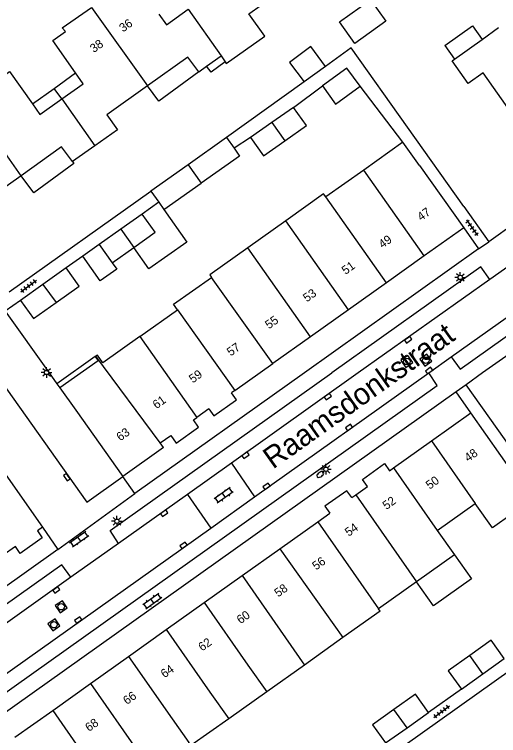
# Model space of a CAD drawing. Extents: x 124000 to 128010, y 398999 to 403000.
# Drawn here: x 126746.7 to 126803, y 399957.9 to 400041.7 of the extents above; entities that cross this region are included whole.
import ezdxf

# ---------------------------------------------------------------- set-up
doc = ezdxf.new("R2010")
doc.units = 0
for name, color, linetype in [('gg-afsc-erfafscheiding', 7, 'Continuous'), ('gg-afsc-hekwerk', 7, 'Continuous'), ('gg-afsc-muur', 7, 'Continuous'), ('gg-anno-huisnummerreeks BGT', 7, 'Continuous'), ('gg-anno-openbare ruimte label', 7, 'Continuous'), ('gg-bbg-bijgebouw', 7, 'Continuous'), ('gg-bbg-gedigitaliseerde bebouwing', 7, 'Continuous'), ('gg-bbg-gedigitaliseerde bijgebouw', 7, 'Continuous'), ('gg-bbg-hoofdgebouw', 7, 'Continuous'), ('gg-bbg-luifel en loopbrug', 7, 'Continuous'), ('gg-bbg-tussenscheiding', 7, 'Continuous'), ('gg-knt-verharding', 7, 'Continuous'), ('gg-knt-verharding nz', 7, 'Continuous'), ('gt-grn-weggrens', 7, 'Continuous'), ('gt-symb-brandkraan', 7, 'Continuous'), ('gt-symb-klinker verharding', 7, 'Continuous'), ('gt-symb-kolk', 7, 'Continuous'), ('gt-symb-lichtmast', 7, 'Continuous'), ('gt-symb-rioolschacht', 7, 'Continuous'), ('gt-symb-tegel verharding', 7, 'Continuous')]:
    doc.layers.add(name, color=color, linetype=linetype)

# ---------------------------------------------------------------- blocks, each defined once
blk = doc.blocks.new('gt0-TEG1')
at = {"layer": 'gt-symb-tegel verharding'}
for p, q in [((-1.125, 0), (1.125, 0)), ((-0.9, -0.25), (-0.9, 0.25)), ((-0.45, -0.25), (-0.45, 0.25)), ((0, -0.25), (0, 0.25)), ((0.45, -0.25), (0.45, 0.25)), ((0.9, -0.25), (0.9, 0.25))]:
    blk.add_line(p, q, dxfattribs=at)
blk = doc.blocks.new('gt0-KOLK')
at = {"layer": 'gt-symb-kolk'}
blk.add_lwpolyline([(0, 0), (0.375, 0), (0.375, 0.4), (-0.375, 0.4), (-0.375, 0), (0, 0)], dxfattribs=at)
blk = doc.blocks.new('gt0-RS')
at = {"layer": 'gt-symb-rioolschacht'}
blk.add_lwpolyline([(-0.5, -0.5), (0.5, -0.5), (0.5, 0.5), (-0.5, 0.5)], close=True, dxfattribs=at)
blk.add_circle((0, 0), 0.375, dxfattribs=at)
blk = doc.blocks.new('gt0-LMAST')
at = {"layer": 'gt-symb-lichtmast'}
for p, q in [((-0.182, 0.173), (-0.447, 0.438)), ((-0.005, 0.246), (-0.005, 0.621)), ((0.172, 0.173), (0.437, 0.438)), ((-0.255, -0.004), (-0.63, -0.004)), ((-0.182, -0.181), (-0.447, -0.446)), ((-0.005, -0.254), (-0.005, -0.629)), ((0.437, -0.446), (0.172, -0.181)), ((0.245, -0.004), (0.62, -0.004))]:
    blk.add_line(p, q, dxfattribs=at)
blk.add_circle((-0.005, -0.004), 0.25, dxfattribs=at)
blk = doc.blocks.new('gt0-BR')
at = {"layer": 'gt-symb-brandkraan'}
for centre, radius, start, end in [((-0.244, 0), 0.206, 107.56694, 252.43307), ((0.599, -2.664), 3, 106.89205, 107.56694), ((0, -0.691), 0.938, 73.10799, 106.89205), ((-0.599, -2.664), 3, 72.43309, 73.10799), ((0.244, 0), 0.206, 287.56695, 72.43309), ((0.599, 2.664), 3, 252.43307, 253.10797), ((0, 0.691), 0.938, 253.10797, 286.89206), ((-0.599, 2.664), 3, 286.89206, 287.56695)]:
    blk.add_arc(centre, radius, start, end, dxfattribs=at)
blk = doc.blocks.new('gt0-KL1')
at = {"layer": 'gt-symb-klinker verharding'}
for p, q in [((-1.15, 0.3), (1.15, 0.3)), ((-1, -0.3), (-1, 0.3)), ((-0.5, 0.3), (-0.5, 0.45)), ((0, -0.3), (0, 0.3)), ((0.5, 0.3), (0.5, 0.45)), ((1, -0.3), (1, 0.3)), ((-1.15, -0.3), (1.15, -0.3)), ((-0.5, -0.45), (-0.5, -0.3)), ((0.5, -0.45), (0.5, -0.3))]:
    blk.add_line(p, q, dxfattribs=at)

msp = doc.modelspace()

# ---------------------------------------------------------------- linework, layer by layer
at = {"layer": 'gg-afsc-erfafscheiding'}
for p, q in [((126779.2, 400030.86), (126782.54, 400033.348)), ((126791.9, 400026.808), (126786.922, 400033.313)), ((126774.2, 400027.345), (126772.284, 400026.1)), ((126746.158, 400009.424), (126762.619, 400021.104)), ((126754.691, 400013.568), (126752.763, 400012.201)), ((126747.452, 400008.437), (126745.689, 400007.188)), ((126798.689, 399963.275), (126794.868, 399960.559))]:
    msp.add_line(p, q, dxfattribs=at)
at = {"layer": 'gg-afsc-hekwerk'}
for p, q in [((126809.975, 400006.297), (126801.166, 400000)), ((126801.166, 400000), (126799.266, 399998.642))]:
    msp.add_line(p, q, dxfattribs=at)
msp.add_lwpolyline([(126780.059, 399948.192), (126816.621, 399974.175), (126799.266, 399998.642)], dxfattribs=at)
at = {"layer": 'gg-afsc-muur'}
for p, q in [((126780.407, 400033.819), (126771.404, 400027.345)), ((126814.411, 400024.163), (126801.889, 400015.255)), ((126745.689, 400007.188), (126750.805, 400000)), ((126750.805, 400000), (126751.697, 399998.747))]:
    msp.add_line(p, q, dxfattribs=at)
msp.add_lwpolyline([(126798.991, 400019.329), (126785.883, 400037.756), (126782.907, 400035.616)], dxfattribs=at)
at = {"layer": 'gg-bbg-bijgebouw'}
for p, q in [((126779.2, 400030.86), (126776.671, 400029.082)), ((126776.671, 400029.082), (126774.2, 400027.345)), ((126771.404, 400027.345), (126766.946, 400024.168)), ((126766.946, 400024.168), (126762.619, 400021.104)), ((126761.607, 400018.47), (126759.115, 400016.704)), ((126759.115, 400016.704), (126756.614, 400014.931)), ((126758.117, 400012.81), (126760.613, 400014.579)), ((126752.763, 400012.201), (126750.07, 400010.292)), ((126750.07, 400010.292), (126747.452, 400008.437))]:
    msp.add_line(p, q, dxfattribs=at)
for points in [[(126786.922, 400033.313), (126785.397, 400035.418), (126782.54, 400033.348)], [(126782.54, 400033.348), (126784.065, 400031.243), (126786.922, 400033.313)], [(126778.191, 400026.973), (126780.695, 400028.733), (126779.2, 400030.86)], [(126774.2, 400027.345), (126775.695, 400025.218), (126778.191, 400026.973)], [(126760.613, 400014.579), (126763.11, 400016.349), (126761.607, 400018.47)], [(126751.614, 400008.2), (126754.266, 400010.08), (126752.763, 400012.201)], [(126747.452, 400008.437), (126748.955, 400006.316), (126751.614, 400008.2)]]:
    msp.add_lwpolyline(points, dxfattribs=at)
at = {"layer": 'gg-bbg-gedigitaliseerde bebouwing'}
for p, q in [((126769.089, 400035.646), (126770.758, 400036.828)), ((126770.758, 400036.828), (126771.231, 400036.154)), ((126768.171, 400034.996), (126769.089, 400035.646)), ((126791.9, 400026.808), (126787.339, 400023.572)), ((126787.339, 400023.572), (126782.936, 400020.447)), ((126778.275, 400017.685), (126773.866, 400014.556)), ((126761.316, 400004.221), (126765.713, 400007.344)), ((126806.886, 399985.274), (126799.784, 399995.358)), ((126795.883, 399981.717), (126800.284, 399984.847)), ((126795.883, 399981.717), (126797.896, 399978.883)), ((126797.896, 399978.883), (126793.482, 399975.748)), ((126793.482, 399975.748), (126789.068, 399972.612)), ((126789.257, 399972.341), (126784.931, 399969.266)), ((126789.257, 399972.341), (126789.068, 399972.612)), ((126784.931, 399969.266), (126780.447, 399966.078)), ((126780.447, 399966.078), (126776.072, 399962.968)), ((126776.072, 399962.968), (126771.669, 399959.838))]:
    msp.add_line(p, q, dxfattribs=at)
for points in [[(126771.231, 400036.154), (126771.376, 400035.947), (126775.836, 400039.115), (126773.978, 400041.73), (126776.872, 400043.786)], [(126782.936, 400020.447), (126782.679, 400020.81), (126778.275, 400017.685)], [(126773.866, 400014.556), (126769.454, 400011.404), (126769.662, 400011.112)], [(126765.713, 400007.344), (126765.252, 400007.998), (126769.662, 400011.112)], [(126761.316, 400004.221), (126757.034, 400001.18), (126756.395, 400002.079), (126756.222, 400001.956)], [(126806.886, 399985.274), (126802.297, 399982.013), (126800.284, 399984.847)], [(126771.669, 399959.838), (126767.27, 399956.71), (126767.013, 399957.071)]]:
    msp.add_lwpolyline(points, dxfattribs=at)
at = {"layer": 'gg-bbg-gedigitaliseerde bijgebouw'}
for p, q in [((126771.404, 400027.345), (126772.284, 400026.1)), ((126764.119, 400018.984), (126768.46, 400022.054)), ((126762.619, 400021.104), (126763.522, 400019.827)), ((126763.522, 400019.827), (126764.119, 400018.984)), ((126756.614, 400014.931), (126754.691, 400013.568)), ((126801.183, 399965.047), (126803.675, 399966.819)), ((126798.689, 399963.275), (126801.183, 399965.047)), ((126792.375, 399958.787), (126794.868, 399960.559)), ((126789.89, 399957.02), (126792.375, 399958.787))]:
    msp.add_line(p, q, dxfattribs=at)
for points in [[(126772.284, 400026.1), (126772.917, 400025.206), (126768.46, 400022.054)], [(126758.117, 400012.81), (126758.648, 400012.061), (126756.725, 400010.698), (126754.691, 400013.568)], [(126803.675, 399966.819), (126802.164, 399968.945), (126799.664, 399967.168)], [(126799.664, 399967.168), (126797.178, 399965.401), (126798.689, 399963.275)], [(126794.868, 399960.559), (126793.357, 399962.685), (126790.857, 399960.908)], [(126790.857, 399960.908), (126788.378, 399959.147), (126789.89, 399957.02)]]:
    msp.add_lwpolyline(points, dxfattribs=at)
at = {"layer": 'gg-bbg-hoofdgebouw'}
for p, q in [((126801.105, 400038.757), (126803.025, 400040.123)), ((126797.89, 400036.47), (126801.105, 400038.757)), ((126793.828, 400024.093), (126791.9, 400026.808)), ((126756.096, 400026.402), (126753.499, 400024.554)), ((126793.828, 400024.093), (126798.969, 400016.853)), ((126798.969, 400016.853), (126794.387, 400013.599)), ((126794.387, 400013.599), (126789.983, 400010.472)), ((126789.983, 400010.472), (126785.581, 400007.346)), ((126785.581, 400007.346), (126781.17, 400004.214)), ((126781.17, 400004.214), (126776.766, 400001.087)), ((126756.222, 400001.956), (126756.151, 400001.905)), ((126772.347, 399997.949), (126776.766, 400001.087)), ((126752.045, 399998.258), (126753.877, 399995.683)), ((126772.347, 399997.949), (126771.992, 399997.697)), ((126753.877, 399995.683), (126759.358, 399987.973)), ((126769.351, 399995.82), (126767.954, 399994.828)), ((126795.214, 399992.109), (126799.784, 399995.358)), ((126764.083, 399991.332), (126759.358, 399987.973)), ((126764.083, 399991.332), (126763.695, 399991.878)), ((126790.814, 399988.98), (126795.214, 399992.109)), ((126744.897, 399989.325), (126750.032, 399982.092)), ((126790.356, 399988.654), (126790.814, 399988.98)), ((126786.413, 399985.851), (126787.795, 399986.834)), ((126785.961, 399985.53), (126786.413, 399985.851)), ((126782.012, 399982.721), (126783.387, 399983.699)), ((126777.61, 399979.592), (126782.012, 399982.721)), ((126773.201, 399976.457), (126777.61, 399979.592)), ((126768.801, 399973.328), (126773.201, 399976.457)), ((126764.4, 399970.199), (126768.801, 399973.328)), ((126759.999, 399967.07), (126764.4, 399970.199)), ((126755.598, 399963.94), (126759.999, 399967.07)), ((126751.196, 399960.811), (126755.598, 399963.94)), ((126746.796, 399957.682), (126751.196, 399960.811))]:
    msp.add_line(p, q, dxfattribs=at)
for points in [[(126753.864, 400034.863), (126751.199, 400038.622), (126752.685, 400039.669), (126752.3, 400040.082), (126755.7, 400042.472)], [(126763.552, 400041.686), (126764.419, 400040.462), (126766.948, 400042.254)], [(126768.171, 400034.996), (126766.903, 400036.686), (126762.198, 400033.35)], [(126804.569, 400030.138), (126801.232, 400034.852), (126799.493, 400033.621), (126797.615, 400036.274), (126797.89, 400036.47)], [(126741.007, 400032.033), (126744.402, 400034.438), (126744.72, 400033.989), (126746.179, 400035.032), (126748.85, 400031.265)], [(126752.254, 400031.839), (126754.752, 400033.61), (126753.864, 400034.863)], [(126762.198, 400033.35), (126757.475, 400030.001), (126758.71, 400028.261), (126756.096, 400026.402)], [(126748.85, 400031.265), (126749.717, 400030.041), (126752.254, 400031.839)], [(126753.499, 400024.554), (126752.227, 400026.262), (126747.533, 400022.922)], [(126747.533, 400022.922), (126742.81, 400019.56), (126744.058, 400017.835), (126741.439, 400015.978)], [(126756.151, 400001.905), (126756.493, 400001.424), (126752.045, 399998.258)], [(126769.351, 399995.82), (126769.928, 399995.008), (126772.453, 399996.788), (126772.576, 399996.874), (126771.992, 399997.697)], [(126763.695, 399991.878), (126764.918, 399992.747), (126765.546, 399991.862), (126768.151, 399993.712), (126767.558, 399994.547), (126767.954, 399994.828)], [(126787.795, 399986.834), (126787.22, 399987.632), (126789.776, 399989.47), (126790.356, 399988.654)], [(126785.961, 399985.53), (126785.375, 399986.329), (126782.811, 399984.513), (126783.387, 399983.699)], [(126750.032, 399982.092), (126749.417, 399981.665), (126749.989, 399980.849), (126747.427, 399979.047), (126746.858, 399979.856), (126745.442, 399978.83)]]:
    msp.add_lwpolyline(points, dxfattribs=at)
at = {"layer": 'gg-bbg-luifel en loopbrug'}
for p, q in [((126796.78, 400038.03), (126797.89, 400036.47)), ((126751.357, 400033.064), (126753.864, 400034.863)), ((126782.907, 400035.616), (126780.407, 400033.819)), ((126748.85, 400031.265), (126751.357, 400033.064)), ((126752.254, 400031.839), (126751.357, 400033.064)), ((126763.522, 400019.827), (126761.607, 400018.47)), ((126756.151, 400001.905), (126751.697, 399998.747)), ((126751.697, 399998.747), (126752.045, 399998.258))]:
    msp.add_line(p, q, dxfattribs=at)
for points in [[(126788.136, 400043.37), (126789.925, 400040.863), (126786.327, 400038.295), (126784.538, 400040.802), (126788.136, 400043.37)], [(126796.78, 400038.03), (126799.994, 400040.318), (126801.105, 400038.757)], [(126782.907, 400035.616), (126781.212, 400037.911), (126778.735, 400036.082), (126780.407, 400033.819)], [(126771.231, 400036.154), (126769.602, 400034.951), (126769.089, 400035.646)], [(126768.171, 400034.996), (126763.52, 400031.56), (126762.198, 400033.35)], [(126753.499, 400024.554), (126753.653, 400024.346), (126749.013, 400020.919), (126747.533, 400022.922)], [(126764.119, 400018.984), (126766.789, 400015.205), (126762.383, 400012.082), (126760.613, 400014.579)], [(126797.896, 399978.883), (126799.881, 399976.089), (126795.467, 399972.954), (126793.482, 399975.748)]]:
    msp.add_lwpolyline(points, dxfattribs=at)
at = {"layer": 'gg-bbg-tussenscheiding'}
for p, q in [((126755.7, 400042.472), (126762.198, 400033.35)), ((126766.948, 400042.254), (126770.758, 400036.828)), ((126747.533, 400022.922), (126741.007, 400032.033)), ((126752.254, 400031.839), (126756.096, 400026.402)), ((126776.671, 400029.082), (126778.191, 400026.973)), ((126766.946, 400024.168), (126768.46, 400022.054)), ((126794.387, 400013.599), (126787.339, 400023.572)), ((126789.983, 400010.472), (126782.936, 400020.447)), ((126785.581, 400007.346), (126778.275, 400017.685)), ((126759.115, 400016.704), (126760.613, 400014.579)), ((126756.614, 400014.931), (126758.117, 400012.81)), ((126781.17, 400004.214), (126773.866, 400014.556)), ((126776.766, 400001.087), (126769.662, 400011.112)), ((126750.07, 400010.292), (126751.614, 400008.2)), ((126765.713, 400007.344), (126772.347, 399997.949)), ((126761.316, 400004.221), (126767.954, 399994.828)), ((126763.695, 399991.878), (126756.222, 400001.956)), ((126795.214, 399992.109), (126800.284, 399984.847)), ((126790.814, 399988.98), (126795.883, 399981.717)), ((126786.413, 399985.851), (126793.482, 399975.748)), ((126782.012, 399982.721), (126789.068, 399972.612)), ((126777.61, 399979.592), (126784.931, 399969.266)), ((126773.201, 399976.457), (126780.447, 399966.078)), ((126801.183, 399965.047), (126799.664, 399967.168)), ((126755.598, 399963.94), (126762.588, 399953.925)), ((126751.196, 399960.811), (126758.186, 399950.797)), ((126792.375, 399958.787), (126790.857, 399960.908))]:
    msp.add_line(p, q, dxfattribs=at)
for points in [[(126768.801, 399973.328), (126773.87, 399966.065), (126776.072, 399962.968)], [(126764.4, 399970.199), (126769.469, 399962.936), (126771.669, 399959.838)], [(126759.999, 399967.07), (126765.068, 399959.807), (126767.013, 399957.071)]]:
    msp.add_lwpolyline(points, dxfattribs=at)
at = {"layer": 'gg-knt-verharding'}
for p, q in [((126798.991, 400019.329), (126801.889, 400015.255)), ((126798.969, 400016.853), (126800.703, 400014.411)), ((126800.703, 400014.411), (126801.889, 400015.255)), ((126800.703, 400014.411), (126780.443, 400000)), ((126805.159, 400013.092), (126802.009, 400010.844)), ((126794.899, 400000), (126797.518, 400001.861)), ((126780.443, 400000), (126760.759, 399985.998)), ((126799.266, 399998.642), (126798.074, 399997.795)), ((126798.074, 399997.795), (126715.935, 399939.424)), ((126799.784, 399995.358), (126798.074, 399997.795)), ((126771.965, 399989.523), (126774.651, 399985.611)), ((126760.759, 399985.998), (126759.358, 399987.973)), ((126766.871, 399985.902), (126769.557, 399981.991)), ((126750.032, 399982.092), (126751.806, 399979.503)), ((126758.832, 399980.186), (126753.32, 399976.267)), ((126751.806, 399979.503), (126706.811, 399947.651))]:
    msp.add_line(p, q, dxfattribs=at)
for points in [[(126797.518, 400001.861), (126798.557, 400000.438), (126823.361, 400018.052), (126822.342, 400019.528)], [(126802.009, 400010.844), (126800.964, 400012.321), (126783.634, 400000)], [(126716.886, 399944.562), (126717.931, 399943.12), (126795.896, 399998.54), (126794.899, 400000)], [(126758.832, 399980.186), (126757.878, 399981.688), (126783.634, 400000)], [(126753.32, 399976.267), (126752.262, 399977.706), (126709.716, 399947.493), (126710.713, 399945.99)]]:
    msp.add_lwpolyline(points, dxfattribs=at)
at = {"layer": 'gg-knt-verharding nz'}
for p, q in [((126802.009, 400010.844), (126786.701, 400000)), ((126786.701, 400000), (126771.965, 399989.523)), ((126774.651, 399985.611), (126794.899, 400000)), ((126771.965, 399989.523), (126766.871, 399985.902)), ((126766.871, 399985.902), (126758.832, 399980.186)), ((126769.557, 399981.991), (126774.651, 399985.611)), ((126716.886, 399944.562), (126769.557, 399981.991))]:
    msp.add_line(p, q, dxfattribs=at)
for points in [[(126797.518, 400001.861), (126806.291, 400008.115), (126816.678, 400015.591), (126822.342, 400019.528)], [(126744.482, 400000), (126755.161, 399984.989), (126759.358, 399987.973)], [(126753.32, 399976.267), (126723.473, 399955.017), (126710.713, 399945.99)]]:
    msp.add_lwpolyline(points, dxfattribs=at)
at = {"layer": 'gt-grn-weggrens'}
msp.add_line((126751.806, 399979.503), (126760.759, 399985.998), dxfattribs=at)

# ---------------------------------------------------------------- block references
at = {"layer": 'gt-symb-brandkraan', "rotation": 36.8240335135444}
msp.add_blockref('gt0-BR', (126782.31, 399988.222), dxfattribs=at)
at = {"layer": 'gt-symb-klinker verharding'}
for p, rotation in [((126771.074, 399985.783), -144.68878656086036), ((126754.276, 399980.7), 35.39110751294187), ((126762.774, 399973.524), 35.39110751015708)]:
    msp.add_blockref('gt0-KL1', p, dxfattribs=dict(at, rotation=rotation))
at = {"layer": 'gt-symb-kolk'}
for p, rotation in [((126792.392, 400004.024), -144.68878655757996), ((126795.06, 400000.121), 37.0761203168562), ((126783.049, 399997.418), -144.76864261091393), ((126785.75, 399993.504), 35.43780146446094), ((126773.484, 399990.613), -144.56219853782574), ((126753.004, 399988.021), 125.47103932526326), ((126776.165, 399986.678), 35.391107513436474), ((126764.022, 399983.869), -144.52896067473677), ((126766.504, 399979.813), 35.31121343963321), ((126751.508, 399974.957), -144.11588683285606), ((126754.268, 399971.142), 35.43780146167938)]:
    msp.add_blockref('gt0-KOLK', p, dxfattribs=dict(at, rotation=rotation))
at = {"layer": 'gt-symb-lichtmast'}
for p in [(126798.572, 400011.1), (126782.953, 399988.82), (126758.663, 399982.786)]:
    msp.add_blockref('gt0-LMAST', p, dxfattribs=at)
at = {"layer": 'gt-symb-lichtmast', "rotation": 90}
msp.add_blockref('gt0-LMAST', (126750.478, 400000.064), dxfattribs=at)
at = {"layer": 'gt-symb-rioolschacht'}
for p, rotation in [((126794.559, 400001.478), 125.80410590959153), ((126792.353, 400001.336), 125.64420014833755), ((126752.188, 399972.852), 124.40523428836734), ((126751.346, 399970.757), 125.15153964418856)]:
    msp.add_blockref('gt0-RS', p, dxfattribs=dict(at, rotation=rotation))
at = {"layer": 'gt-symb-tegel verharding'}
for p, rotation in [((126799.931, 400016.872), -54.60889248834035), ((126748.408, 400010.11), 36.904302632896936), ((126796.412, 399960.674), 36.86989764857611)]:
    msp.add_blockref('gt0-TEG1', p, dxfattribs=dict(at, rotation=rotation))

# ---------------------------------------------------------------- texts
at = {"layer": 'gg-anno-huisnummerreeks BGT'}
for s, rotation, p in [('36', 35.1, (126759.368, 400039.549)), ('38', 35.1, (126755.967, 400037.159)), ('47', 35.4, (126794.001, 400017.616)), ('49', 35.4, (126789.512, 400014.429)), ('51', 35.4, (126785.225, 400011.385)), ('53', 35.4, (126780.732, 400008.194)), ('55', 35.4, (126776.325, 400005.065)), ('57', 35.4, (126771.88, 400001.909)), ('59', 35.4, (126767.477, 399998.781)), ('61', 35.4, (126763.255, 399995.783)), ('63', 35.4, (126759.046, 399992.045)), ('48', 35.4, (126799.488, 399989.626)), ('50', 35.4, (126795.003, 399986.438)), ('52', 35.7, (126789.98, 399984.074)), ('54', 35.3, (126785.593, 399980.969)), ('56', 35.4, (126781.8, 399977.049)), ('58', 35.4, (126777.395, 399973.917)), ('60', 35.4, (126773.021, 399970.807)), ('62', 35.4, (126768.563, 399967.637)), ('64', 35.4, (126764.188, 399964.526)), ('66', 35.4, (126759.818, 399961.419)), ('68', 35.4, (126755.416, 399958.289))]:
    msp.add_text(s, height=1, rotation=rotation, dxfattribs=at).set_placement(p)
at = {"layer": 'gg-anno-openbare ruimte label'}
msp.add_text('Raamsdonkstraat', height=2.5, rotation=35.4, dxfattribs=at).set_placement((126776.796, 399988.771))

doc.saveas('drawing.dxf')
